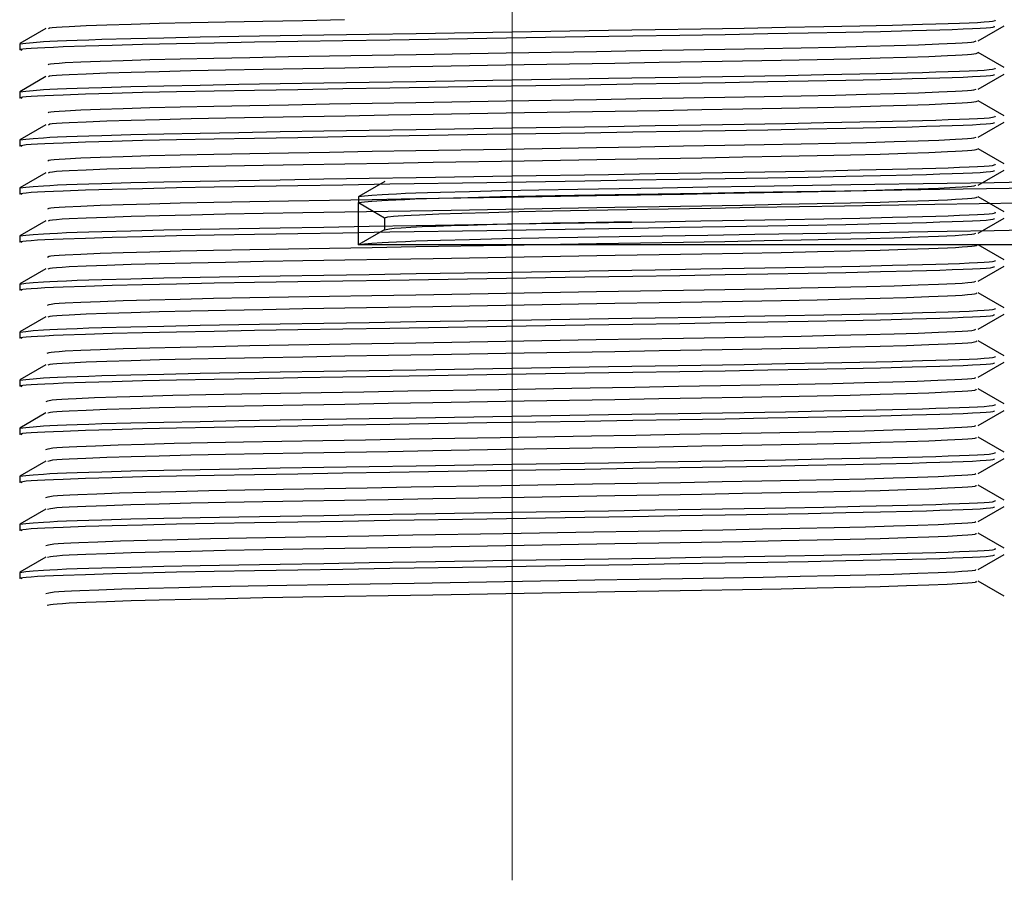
# Model space of a CAD drawing. Header units: millimetres. Extents: x 262469 to 275208, y -32539 to 9411.
# Tile 329 of 428: x 269119 to 269125, y -13294 to -13289. Entities that reach past the tile are written whole.
import ezdxf

# ---------------------------------------------------------------- set-up
doc = ezdxf.new("R2010")
doc.units = ezdxf.units.MM
doc.header["$LTSCALE"] = 100
doc.layers.add('$ IE_TELETECHNIKA', color=5, linetype='Continuous', lineweight=30)

msp = doc.modelspace()

# ---------------------------------------------------------------- linework, layer by layer
at = {"layer": '$ IE_TELETECHNIKA', "color": 7, "linetype": 'Continuous', "lineweight": 5, "ltscale": 20.32}
msp.add_line((269122.0395, -13294.1088), (269122.0395, -13285.0463), dxfattribs=at)
at = {"layer": '$ IE_TELETECHNIKA', "color": 7, "linetype": 'Continuous'}
for p, q in [((269119.2877, -13289.0839), (269119.1342, -13289.1726)), ((269124.7914, -13289.157), (269124.9449, -13289.0683)), ((269119.1333, -13289.1736), (269119.1333, -13289.209)), ((269124.9449, -13289.3143), (269124.7914, -13289.2256)), ((269119.2876, -13289.3674), (269119.1342, -13289.456)), ((269124.7914, -13289.4404), (269124.9449, -13289.3518)), ((269119.1333, -13289.4571), (269119.1333, -13289.4925)), ((269124.9449, -13289.5978), (269124.7914, -13289.5091)), ((269119.2877, -13289.6509), (269119.1342, -13289.7395)), ((269124.7914, -13289.7239), (269124.9449, -13289.6353)), ((269119.1333, -13289.7405), (269119.1333, -13289.776)), ((269124.9449, -13289.8813), (269124.7914, -13289.7926)), ((269124.7914, -13290.0074), (269124.9449, -13289.9188)), ((269119.2877, -13289.9343), (269119.1342, -13290.023)), ((269119.1333, -13290.024), (269119.1333, -13290.0595)), ((269121.2877, -13289.9857), (269121.1342, -13290.0743)), ((269121.1333, -13290.0754), (269121.1333, -13290.1082)), ((269124.9449, -13290.1647), (269124.7915, -13290.0761)), ((269121.1333, -13290.3588), (269121.1333, -13290.1108)), ((269121.2867, -13290.1994), (269121.2867, -13290.2697)), ((269124.7914, -13290.2909), (269124.9449, -13290.2022)), ((269119.2877, -13290.2178), (269119.1342, -13290.3065)), ((269119.1333, -13290.3075), (269119.1333, -13290.3429)), ((269121.2877, -13290.2692), (269121.1342, -13290.3578)), ((269126.9458, -13290.3588), (269121.1333, -13290.3588)), ((269124.9449, -13290.4482), (269124.7914, -13290.3596)), ((269124.7914, -13290.5744), (269124.9449, -13290.4857)), ((269119.2877, -13290.5013), (269119.1342, -13290.59)), ((269119.1333, -13290.591), (269119.1333, -13290.6264)), ((269124.9449, -13290.7317), (269124.7914, -13290.6431)), ((269119.2876, -13290.7848), (269119.1342, -13290.8734)), ((269124.7914, -13290.8579), (269124.9449, -13290.7692)), ((269119.1333, -13290.8745), (269119.1333, -13290.9099)), ((269124.9449, -13291.0152), (269124.7914, -13290.9266)), ((269119.2877, -13291.0683), (269119.1342, -13291.1569)), ((269124.7914, -13291.1413), (269124.9449, -13291.0527)), ((269119.1333, -13291.1579), (269119.1333, -13291.1934)), ((269124.9449, -13291.2987), (269124.7914, -13291.21)), ((269119.2877, -13291.3518), (269119.1342, -13291.4404)), ((269124.7914, -13291.4248), (269124.9449, -13291.3362)), ((269119.1333, -13291.4414), (269119.1333, -13291.4769)), ((269124.9449, -13291.5822), (269124.7914, -13291.4935)), ((269119.2877, -13291.6353), (269119.1342, -13291.7239)), ((269124.7914, -13291.7083), (269124.9449, -13291.6197)), ((269119.1333, -13291.7249), (269119.1333, -13291.7604)), ((269124.9449, -13291.8656), (269124.7914, -13291.777)), ((269119.2876, -13291.9188), (269119.1342, -13292.0074)), ((269124.7914, -13291.9918), (269124.9449, -13291.9031)), ((269119.1333, -13292.0084), (269119.1333, -13292.0438)), ((269124.9449, -13292.1491), (269124.7914, -13292.0605)), ((269119.2877, -13292.2022), (269119.1342, -13292.2909)), ((269124.7914, -13292.2753), (269124.9449, -13292.1866)), ((269119.1333, -13292.2919), (269119.1333, -13292.3273)), ((269124.9449, -13292.4326), (269124.7914, -13292.344))]:
    msp.add_line(p, q, dxfattribs=at)
for points in [[(269119.1333, -13289.1736), (269119.1688, -13289.1693), (269119.2123, -13289.165), (269119.2721, -13289.1606), (269119.3105, -13289.1584), (269119.3561, -13289.1561), (269119.4097, -13289.1538), (269119.4713, -13289.1515), (269119.5405, -13289.1492), (269119.6169, -13289.1469), (269119.789, -13289.1422), (269119.9837, -13289.1377), (269120.1973, -13289.1333), (269120.4271, -13289.1291), (269120.6712, -13289.125), (269120.9281, -13289.1208), (269121.1958, -13289.1164), (269121.4723, -13289.1119), (269122.0398, -13289.1027), (269122.6079, -13289.0936), (269122.8849, -13289.0891), (269123.1533, -13289.0847), (269123.4102, -13289.0804), (269123.6529, -13289.0762), (269123.8804, -13289.0719), (269124.0918, -13289.0676), (269124.2862, -13289.0631), (269124.4621, -13289.0586), (269124.5416, -13289.0562), (269124.6146, -13289.0539), (269124.6803, -13289.0516), (269124.738, -13289.0493), (269124.787, -13289.047), (269124.8265, -13289.0447), (269124.8558, -13289.0425), (269124.8752, -13289.0403), (269124.8919, -13289.0361), (269124.8925, -13289.0319)], [(269119.3027, -13289.0839), (269119.3084, -13289.0798), (269119.324, -13289.0776), (269119.3497, -13289.0754), (269119.384, -13289.0732), (269119.4255, -13289.0709), (269119.5252, -13289.0663), (269119.6462, -13289.0617), (269119.79, -13289.0571), (269119.9565, -13289.0525), (269120.1431, -13289.048), (269120.3478, -13289.0436), (269120.5686, -13289.0394), (269120.8036, -13289.0353), (269121.0506, -13289.0311)], [(269119.1462, -13289.2122), (269119.1325, -13289.208), (269119.1371, -13289.2059), (269119.1502, -13289.2038), (269119.1714, -13289.2016), (269119.2004, -13289.1993), (269119.2369, -13289.1971), (269119.2806, -13289.1948), (269119.3312, -13289.1925), (269119.3883, -13289.1902), (269119.5213, -13289.1855), (269119.6782, -13289.1807), (269119.8578, -13289.1761), (269120.059, -13289.1715), (269120.2803, -13289.1672), (269120.5194, -13289.1629), (269120.7737, -13289.1587), (269121.0406, -13289.1544), (269121.3174, -13289.1499), (269121.8897, -13289.1406), (269122.4685, -13289.1312), (269122.7531, -13289.1267), (269123.0304, -13289.1222), (269123.2971, -13289.1178), (269123.5501, -13289.1134), (269123.7877, -13289.1091), (269124.0092, -13289.1047), (269124.2137, -13289.1003), (269124.4005, -13289.0957), (269124.4861, -13289.0933), (269124.5655, -13289.091), (269124.6377, -13289.0886), (269124.7021, -13289.0862), (269124.7577, -13289.0839), (269124.8036, -13289.0816), (269124.8392, -13289.0793), (269124.8636, -13289.0771), (269124.8783, -13289.0749), (269124.8856, -13289.0727), (269124.8879, -13289.0685)], [(269119.3006, -13289.2976), (269119.3042, -13289.2935), (269119.3151, -13289.2914), (269119.3354, -13289.2893), (269119.3646, -13289.2871), (269119.4014, -13289.2848), (269119.4936, -13289.2803), (269119.6073, -13289.2757), (269119.7432, -13289.2711), (269119.9016, -13289.2665), (269120.0805, -13289.262), (269120.2779, -13289.2577), (269120.4918, -13289.2534), (269120.7204, -13289.2493), (269120.9616, -13289.2452), (269121.213, -13289.2409), (269121.4722, -13289.2365), (269122.0042, -13289.2273), (269122.5376, -13289.2182), (269122.7985, -13289.2137), (269123.0521, -13289.2094), (269123.2962, -13289.2052), (269123.5283, -13289.2011), (269123.7463, -13289.1969), (269123.9483, -13289.1926), (269124.1323, -13289.1881), (269124.296, -13289.1836), (269124.4379, -13289.179), (269124.5583, -13289.1744), (269124.6568, -13289.1698), (269124.6962, -13289.1676), (269124.7279, -13289.1654), (269124.7508, -13289.1632), (269124.7654, -13289.1611), (269124.7801, -13289.157)], [(269119.3027, -13289.3674), (269119.3092, -13289.3632), (269119.3244, -13289.3611), (269119.3498, -13289.3589), (269119.3838, -13289.3567), (269119.4252, -13289.3544), (269119.5251, -13289.3498), (269119.6463, -13289.3452), (269119.7902, -13289.3406), (269119.9567, -13289.336), (269120.1435, -13289.3315), (269120.3484, -13289.3271), (269120.5694, -13289.3229), (269120.8046, -13289.3187), (269121.0518, -13289.3145), (269121.3085, -13289.3102), (269121.5723, -13289.3056), (269122.1108, -13289.2964), (269122.6465, -13289.2872), (269122.9068, -13289.2827), (269123.1588, -13289.2784), (269123.4, -13289.2743), (269123.628, -13289.2701), (269123.8408, -13289.2658), (269124.0364, -13289.2614), (269124.2126, -13289.2568), (269124.3675, -13289.2522), (269124.5001, -13289.2476), (269124.6102, -13289.243), (269124.6563, -13289.2407), (269124.6957, -13289.2384), (269124.7277, -13289.2362), (269124.752, -13289.234), (269124.7794, -13289.2298), (269124.7914, -13289.2256)], [(269119.1333, -13289.4571), (269119.1688, -13289.4528), (269119.2123, -13289.4485), (269119.2721, -13289.4441), (269119.3105, -13289.4418), (269119.3561, -13289.4396), (269119.4097, -13289.4373), (269119.4713, -13289.435), (269119.5405, -13289.4327), (269119.6169, -13289.4304), (269119.789, -13289.4257), (269119.9837, -13289.4212), (269120.1973, -13289.4168), (269120.4271, -13289.4126), (269120.6712, -13289.4085), (269120.9281, -13289.4042), (269121.1958, -13289.3999), (269121.4723, -13289.3954), (269122.0398, -13289.3862), (269122.6079, -13289.377), (269122.8849, -13289.3726), (269123.1533, -13289.3682), (269123.4102, -13289.3639), (269123.6529, -13289.3596), (269123.8804, -13289.3554), (269124.0918, -13289.351), (269124.2862, -13289.3466), (269124.4621, -13289.342), (269124.5416, -13289.3397), (269124.6146, -13289.3374), (269124.6803, -13289.3351), (269124.738, -13289.3327), (269124.787, -13289.3304), (269124.8265, -13289.3282), (269124.8558, -13289.326), (269124.8752, -13289.3238), (269124.8919, -13289.3196), (269124.8925, -13289.3154)], [(269119.1462, -13289.4957), (269119.1325, -13289.4915), (269119.1371, -13289.4894), (269119.1502, -13289.4872), (269119.1714, -13289.485), (269119.2004, -13289.4828), (269119.2369, -13289.4806), (269119.2806, -13289.4783), (269119.3312, -13289.476), (269119.3883, -13289.4737), (269119.5213, -13289.469), (269119.6782, -13289.4642), (269119.8578, -13289.4596), (269120.059, -13289.455), (269120.2803, -13289.4507), (269120.5194, -13289.4464), (269120.7737, -13289.4422), (269121.0406, -13289.4379), (269121.3174, -13289.4334), (269121.8897, -13289.424), (269122.4685, -13289.4147), (269122.7531, -13289.4101), (269123.0304, -13289.4057), (269123.2971, -13289.4012), (269123.5501, -13289.3969), (269123.7877, -13289.3926), (269124.0092, -13289.3882), (269124.2137, -13289.3838), (269124.4005, -13289.3792), (269124.4861, -13289.3768), (269124.5655, -13289.3745), (269124.6377, -13289.3721), (269124.7021, -13289.3697), (269124.7577, -13289.3674), (269124.8036, -13289.365), (269124.8392, -13289.3628), (269124.8636, -13289.3605), (269124.8783, -13289.3584), (269124.8856, -13289.3562), (269124.8879, -13289.352)], [(269119.3, -13289.5811), (269119.3047, -13289.577), (269119.3156, -13289.5749), (269119.3358, -13289.5727), (269119.3646, -13289.5705), (269119.4012, -13289.5683), (269119.4934, -13289.5638), (269119.6073, -13289.5592), (269119.7432, -13289.5546), (269119.9015, -13289.55), (269120.0804, -13289.5455), (269120.2778, -13289.5412), (269120.4918, -13289.5369), (269120.7204, -13289.5328), (269120.9615, -13289.5287), (269121.2128, -13289.5244), (269121.472, -13289.52), (269122.0041, -13289.5108), (269122.5374, -13289.5017), (269122.7983, -13289.4972), (269123.052, -13289.4929), (269123.296, -13289.4887), (269123.5281, -13289.4846), (269123.7462, -13289.4804), (269123.9482, -13289.4761), (269124.1322, -13289.4716), (269124.2959, -13289.467), (269124.4378, -13289.4624), (269124.5581, -13289.4579), (269124.6567, -13289.4533), (269124.6963, -13289.4511), (269124.7282, -13289.4488), (269124.7513, -13289.4467), (269124.7657, -13289.4446), (269124.7792, -13289.4405)], [(269119.3026, -13289.6508), (269119.3101, -13289.6467), (269119.3252, -13289.6446), (269119.3503, -13289.6424), (269119.3842, -13289.6401), (269119.4255, -13289.6379), (269119.5256, -13289.6333), (269119.6471, -13289.6286), (269119.7912, -13289.624), (269119.9578, -13289.6194), (269120.1447, -13289.6149), (269120.3497, -13289.6106), (269120.5708, -13289.6063), (269120.8061, -13289.6022), (269121.0533, -13289.598), (269121.3101, -13289.5936), (269121.5739, -13289.5891), (269122.1124, -13289.5798), (269122.648, -13289.5706), (269122.9084, -13289.5662), (269123.1603, -13289.5619), (269123.4014, -13289.5577), (269123.6293, -13289.5535), (269123.842, -13289.5493), (269124.0375, -13289.5449), (269124.2136, -13289.5403), (269124.3683, -13289.5357), (269124.5008, -13289.531), (269124.6107, -13289.5264), (269124.6568, -13289.5241), (269124.6962, -13289.5219), (269124.7283, -13289.5196), (269124.7525, -13289.5175), (269124.7792, -13289.5132), (269124.7897, -13289.5091)], [(269119.1333, -13289.7405), (269119.1688, -13289.7363), (269119.2123, -13289.7319), (269119.2721, -13289.7276), (269119.3105, -13289.7253), (269119.3561, -13289.7231), (269119.4097, -13289.7208), (269119.4713, -13289.7185), (269119.5405, -13289.7162), (269119.6169, -13289.7138), (269119.789, -13289.7092), (269119.9837, -13289.7047), (269120.1973, -13289.7003), (269120.4271, -13289.6961), (269120.6712, -13289.6919), (269120.9281, -13289.6877), (269121.1958, -13289.6834), (269121.4723, -13289.6789), (269122.0398, -13289.6696), (269122.6079, -13289.6605), (269122.8849, -13289.6561), (269123.1533, -13289.6517), (269123.4102, -13289.6474), (269123.6529, -13289.6431), (269123.8804, -13289.6388), (269124.0918, -13289.6345), (269124.2862, -13289.6301), (269124.4621, -13289.6255), (269124.5416, -13289.6232), (269124.6146, -13289.6209), (269124.6803, -13289.6185), (269124.738, -13289.6162), (269124.787, -13289.6139), (269124.8265, -13289.6117), (269124.8558, -13289.6094), (269124.8752, -13289.6073), (269124.8919, -13289.603), (269124.8925, -13289.5989)], [(269119.1462, -13289.7792), (269119.1325, -13289.775), (269119.1371, -13289.7729), (269119.1502, -13289.7707), (269119.1714, -13289.7685), (269119.2004, -13289.7663), (269119.2369, -13289.7641), (269119.2806, -13289.7618), (269119.3312, -13289.7595), (269119.3883, -13289.7572), (269119.5213, -13289.7524), (269119.6782, -13289.7477), (269119.8578, -13289.743), (269120.059, -13289.7385), (269120.2803, -13289.7341), (269120.5194, -13289.7299), (269120.7737, -13289.7257), (269121.0406, -13289.7213), (269121.3174, -13289.7169), (269121.8897, -13289.7075), (269122.4685, -13289.6982), (269122.7531, -13289.6936), (269123.0304, -13289.6891), (269123.2971, -13289.6847), (269123.5501, -13289.6804), (269123.7877, -13289.6761), (269124.0092, -13289.6717), (269124.2137, -13289.6672), (269124.4005, -13289.6627), (269124.4861, -13289.6603), (269124.5655, -13289.6579), (269124.6377, -13289.6556), (269124.7021, -13289.6532), (269124.7577, -13289.6508), (269124.8036, -13289.6485), (269124.8392, -13289.6462), (269124.8636, -13289.644), (269124.8783, -13289.6418), (269124.8856, -13289.6397), (269124.8879, -13289.6355)], [(269119.2993, -13289.8645), (269119.3052, -13289.8605), (269119.3162, -13289.8584), (269119.3361, -13289.8562), (269119.3647, -13289.854), (269119.4012, -13289.8518), (269119.4933, -13289.8473), (269119.6073, -13289.8427), (269119.7432, -13289.8381), (269119.9015, -13289.8335), (269120.0804, -13289.829), (269120.2778, -13289.8246), (269120.4917, -13289.8204), (269120.7203, -13289.8163), (269120.9614, -13289.8122), (269121.2127, -13289.8079), (269121.4719, -13289.8035), (269122.0039, -13289.7943), (269122.5373, -13289.7851), (269122.7982, -13289.7807), (269123.0518, -13289.7763), (269123.2959, -13289.7722), (269123.528, -13289.7681), (269123.746, -13289.7639), (269123.948, -13289.7596), (269124.132, -13289.7551), (269124.2958, -13289.7505), (269124.4377, -13289.7459), (269124.5579, -13289.7413), (269124.6566, -13289.7368), (269124.6964, -13289.7345), (269124.7285, -13289.7323), (269124.7519, -13289.7302), (269124.7662, -13289.7281), (269124.7785, -13289.724)], [(269119.3023, -13289.9343), (269119.3108, -13289.9302), (269119.3256, -13289.9281), (269119.3504, -13289.9259), (269119.384, -13289.9236), (269119.4251, -13289.9214), (269119.5252, -13289.9168), (269119.6468, -13289.9121), (269119.7908, -13289.9075), (269119.9573, -13289.9029), (269120.1442, -13289.8984), (269120.3491, -13289.8941), (269120.5702, -13289.8898), (269120.8055, -13289.8857), (269121.0527, -13289.8815), (269121.3094, -13289.8771), (269121.5732, -13289.8726), (269122.1117, -13289.8633), (269122.6474, -13289.8541), (269122.9077, -13289.8497), (269123.1597, -13289.8454), (269123.4008, -13289.8412), (269123.6288, -13289.837), (269123.8415, -13289.8328), (269124.037, -13289.8283), (269124.2132, -13289.8238), (269124.368, -13289.8192), (269124.5004, -13289.8145), (269124.6104, -13289.8099), (269124.6565, -13289.8076), (269124.6961, -13289.8054), (269124.7284, -13289.8031), (269124.7528, -13289.8009), (269124.769, -13289.7988), (269124.7789, -13289.7967), (269124.7881, -13289.7926)], [(269119.1462, -13290.0627), (269119.1325, -13290.0585), (269119.1371, -13290.0564), (269119.1502, -13290.0542), (269119.1714, -13290.052), (269119.2004, -13290.0498), (269119.2369, -13290.0475), (269119.2806, -13290.0453), (269119.3312, -13290.043), (269119.3883, -13290.0406), (269119.5213, -13290.0359), (269119.6782, -13290.0312), (269119.8578, -13290.0265), (269120.059, -13290.022), (269120.2803, -13290.0176), (269120.5194, -13290.0134), (269120.7737, -13290.0092), (269121.0406, -13290.0048), (269121.3174, -13290.0003), (269121.8896, -13289.991), (269122.4685, -13289.9817), (269122.7531, -13289.9771), (269123.0304, -13289.9726), (269123.2971, -13289.9682), (269123.5501, -13289.9639), (269123.7877, -13289.9595), (269124.0092, -13289.9552), (269124.2137, -13289.9507), (269124.4005, -13289.9461), (269124.4861, -13289.9438), (269124.5654, -13289.9414), (269124.6377, -13289.9391), (269124.7021, -13289.9367), (269124.7577, -13289.9343), (269124.8036, -13289.932), (269124.8392, -13289.9297), (269124.8636, -13289.9275), (269124.8783, -13289.9253), (269124.8856, -13289.9232), (269124.8879, -13289.9189)], [(269119.1333, -13290.024), (269119.1688, -13290.0197), (269119.2123, -13290.0154), (269119.2721, -13290.011), (269119.3105, -13290.0088), (269119.3561, -13290.0066), (269119.4097, -13290.0043), (269119.4713, -13290.002), (269119.5405, -13289.9996), (269119.6169, -13289.9973), (269119.789, -13289.9927), (269119.9837, -13289.9881), (269120.1973, -13289.9838), (269120.4271, -13289.9796), (269120.6712, -13289.9754), (269120.9281, -13289.9712), (269121.1958, -13289.9669), (269121.4723, -13289.9624), (269122.0398, -13289.9531), (269122.6079, -13289.944), (269122.8849, -13289.9396), (269123.1533, -13289.9352), (269123.4102, -13289.9309), (269123.6529, -13289.9266), (269123.8804, -13289.9223), (269124.0918, -13289.918), (269124.2862, -13289.9136), (269124.4621, -13289.909), (269124.5416, -13289.9067), (269124.6146, -13289.9044), (269124.6803, -13289.902), (269124.738, -13289.8997), (269124.787, -13289.8974), (269124.8265, -13289.8951), (269124.8558, -13289.8929), (269124.8752, -13289.8908), (269124.8919, -13289.8865), (269124.8925, -13289.8824)], [(269119.2985, -13290.148), (269119.3056, -13290.1439), (269119.3167, -13290.1418), (269119.3364, -13290.1397), (269119.3649, -13290.1375), (269119.4011, -13290.1353), (269119.4931, -13290.1307), (269119.6072, -13290.1262), (269119.7432, -13290.1216), (269119.9015, -13290.117), (269120.0803, -13290.1125), (269120.2777, -13290.1081), (269120.4916, -13290.1039), (269120.7202, -13290.0998), (269120.9613, -13290.0956), (269121.2126, -13290.0914), (269121.4718, -13290.0869), (269122.0038, -13290.0778), (269122.5372, -13290.0686), (269122.798, -13290.0641), (269123.0517, -13290.0598), (269123.2957, -13290.0557), (269123.5279, -13290.0515), (269123.7459, -13290.0474), (269123.9479, -13290.043), (269124.1319, -13290.0386), (269124.2958, -13290.034), (269124.4376, -13290.0294), (269124.5577, -13290.0248), (269124.6564, -13290.0203), (269124.6964, -13290.018), (269124.7288, -13290.0158), (269124.7524, -13290.0136), (269124.7667, -13290.0115), (269124.7779, -13290.0074)], [(269121.1333, -13290.0754), (269121.1688, -13290.0711), (269121.2123, -13290.0668), (269121.2721, -13290.0624), (269121.3105, -13290.0601), (269121.3561, -13290.0579), (269121.4097, -13290.0556), (269121.4713, -13290.0533), (269121.5405, -13290.051), (269121.6169, -13290.0487), (269121.789, -13290.044), (269121.9837, -13290.0395), (269122.1973, -13290.0351), (269122.4271, -13290.0309), (269122.6712, -13290.0268), (269122.9281, -13290.0226), (269123.1958, -13290.0182), (269123.4723, -13290.0137), (269124.0398, -13290.0045), (269124.6079, -13289.9953), (269124.8849, -13289.9909), (269125.1533, -13289.9865)], [(269121.1333, -13290.1108), (269121.1684, -13290.1065), (269121.2115, -13290.1023), (269121.2703, -13290.0979), (269121.3081, -13290.0957), (269121.3528, -13290.0935), (269121.4053, -13290.0912), (269121.4658, -13290.0889), (269121.5338, -13290.0866), (269121.6088, -13290.0843), (269121.7781, -13290.0797), (269121.9699, -13290.0752), (269122.1805, -13290.0709), (269122.4071, -13290.0667), (269122.648, -13290.0626), (269122.9015, -13290.0584), (269123.166, -13290.0541), (269123.4392, -13290.0497), (269124.0012, -13290.0405), (269124.5653, -13290.0315), (269124.8411, -13290.027), (269125.1088, -13290.0227)], [(269119.302, -13290.2178), (269119.3114, -13290.2137), (269119.3261, -13290.2115), (269119.3505, -13290.2094), (269119.3838, -13290.2071), (269119.4247, -13290.2049), (269119.5248, -13290.2003), (269119.6465, -13290.1956), (269119.7904, -13290.191), (269119.9569, -13290.1864), (269120.1436, -13290.1819), (269120.3485, -13290.1776), (269120.5696, -13290.1733), (269120.8048, -13290.1692), (269121.052, -13290.165), (269121.3087, -13290.1606), (269121.5725, -13290.1561), (269122.1109, -13290.1468), (269122.6467, -13290.1376), (269122.907, -13290.1332), (269123.159, -13290.1289), (269123.4002, -13290.1247), (269123.6282, -13290.1205), (269123.8409, -13290.1163), (269124.0365, -13290.1118), (269124.2127, -13290.1073), (269124.3676, -13290.1027), (269124.5, -13290.098), (269124.61, -13290.0934), (269124.6563, -13290.0911), (269124.696, -13290.0888), (269124.7285, -13290.0866), (269124.753, -13290.0844), (269124.7692, -13290.0823), (269124.7787, -13290.0802), (269124.7865, -13290.0761)], [(269121.1333, -13290.1108), (269121.2192, -13290.1604), (269121.2867, -13290.1994)], [(269121.2867, -13290.1994), (269121.3057, -13290.1953), (269121.3396, -13290.191), (269121.3667, -13290.1888), (269121.4016, -13290.1866), (269121.4436, -13290.1844), (269121.4921, -13290.1821), (269121.6068, -13290.1775), (269121.7434, -13290.1729), (269121.9014, -13290.1683), (269122.08, -13290.1638), (269122.2773, -13290.1595), (269122.4912, -13290.1553), (269122.7197, -13290.1512), (269122.9607, -13290.147), (269123.2119, -13290.1427), (269123.471, -13290.1383), (269124.0028, -13290.1291), (269124.5361, -13290.12), (269124.7969, -13290.1155), (269125.0505, -13290.1112)], [(269119.1462, -13290.3462), (269119.1325, -13290.342), (269119.1371, -13290.3398), (269119.1502, -13290.3377), (269119.1714, -13290.3355), (269119.2004, -13290.3333), (269119.2369, -13290.331), (269119.2806, -13290.3287), (269119.3312, -13290.3264), (269119.3883, -13290.3241), (269119.5213, -13290.3194), (269119.6782, -13290.3147), (269119.8578, -13290.31), (269120.059, -13290.3055), (269120.2803, -13290.3011), (269120.5194, -13290.2969), (269120.7737, -13290.2926), (269121.0406, -13290.2883), (269121.3174, -13290.2838), (269121.8897, -13290.2745), (269122.4685, -13290.2651), (269122.7531, -13290.2606), (269123.0304, -13290.2561), (269123.2971, -13290.2517), (269123.5501, -13290.2473), (269123.7877, -13290.243), (269124.0092, -13290.2387), (269124.2137, -13290.2342), (269124.4005, -13290.2296), (269124.4861, -13290.2273), (269124.5655, -13290.2249), (269124.6377, -13290.2225), (269124.7021, -13290.2202), (269124.7577, -13290.2178), (269124.8036, -13290.2155), (269124.8392, -13290.2132), (269124.8636, -13290.211), (269124.8783, -13290.2088), (269124.8856, -13290.2067), (269124.8879, -13290.2024)], [(269119.1333, -13290.3075), (269119.1688, -13290.3032), (269119.2123, -13290.2989), (269119.2721, -13290.2945), (269119.3105, -13290.2923), (269119.3561, -13290.29), (269119.4097, -13290.2878), (269119.4713, -13290.2854), (269119.5405, -13290.2831), (269119.6169, -13290.2808), (269119.789, -13290.2762), (269119.9837, -13290.2716), (269120.1973, -13290.2673), (269120.4271, -13290.2631), (269120.6712, -13290.2589), (269120.9281, -13290.2547), (269121.1958, -13290.2503), (269121.4723, -13290.2458), (269122.0398, -13290.2366), (269122.6079, -13290.2275), (269122.8849, -13290.223), (269123.1533, -13290.2187), (269123.4102, -13290.2143), (269123.6529, -13290.2101), (269123.8804, -13290.2058), (269124.0918, -13290.2015), (269124.2862, -13290.1971), (269124.4621, -13290.1925), (269124.5416, -13290.1902), (269124.6146, -13290.1878), (269124.6803, -13290.1855), (269124.738, -13290.1832), (269124.787, -13290.1809), (269124.8265, -13290.1786), (269124.8558, -13290.1764), (269124.8752, -13290.1742), (269124.8919, -13290.17), (269124.8925, -13290.1658)], [(269121.2867, -13290.2703), (269121.3163, -13290.2645), (269121.3435, -13290.2615), (269121.385, -13290.2585), (269121.4408, -13290.2554), (269121.5093, -13290.2522), (269121.5892, -13290.249), (269121.6796, -13290.2458), (269121.7803, -13290.2427), (269121.891, -13290.2395), (269122.0116, -13290.2363), (269122.1419, -13290.2332), (269122.2818, -13290.2302), (269122.4307, -13290.2273), (269122.7439, -13290.2216)], [(269119.2976, -13290.4315), (269119.306, -13290.4274), (269119.3172, -13290.4253), (269119.3368, -13290.4232), (269119.365, -13290.421), (269119.4011, -13290.4188), (269119.493, -13290.4142), (269119.6072, -13290.4096), (269119.7433, -13290.405), (269119.9014, -13290.4005), (269120.0803, -13290.396), (269120.2776, -13290.3916), (269120.4916, -13290.3874), (269120.7201, -13290.3833), (269120.9612, -13290.3791), (269121.2125, -13290.3749), (269121.4717, -13290.3704), (269122.0037, -13290.3613), (269122.537, -13290.3521), (269122.7979, -13290.3476), (269123.0515, -13290.3433), (269123.2956, -13290.3392), (269123.5277, -13290.335), (269123.7457, -13290.3309), (269123.9477, -13290.3265), (269124.1318, -13290.3221), (269124.2957, -13290.3175), (269124.4375, -13290.3129), (269124.5575, -13290.3083), (269124.6562, -13290.3038), (269124.6964, -13290.3015), (269124.729, -13290.2993), (269124.7529, -13290.2971), (269124.7673, -13290.295), (269124.7773, -13290.2909)], [(269121.1333, -13290.3588), (269121.1688, -13290.3546), (269121.2123, -13290.3502), (269121.2721, -13290.3459), (269121.3105, -13290.3436), (269121.3561, -13290.3414), (269121.4097, -13290.3391), (269121.4713, -13290.3368), (269121.5405, -13290.3345), (269121.6169, -13290.3321), (269121.789, -13290.3275), (269121.9837, -13290.323), (269122.1973, -13290.3186), (269122.4271, -13290.3144), (269122.6712, -13290.3102), (269122.9281, -13290.306), (269123.1958, -13290.3017), (269123.4723, -13290.2972), (269124.0398, -13290.2879), (269124.6079, -13290.2788), (269124.8849, -13290.2744), (269125.1533, -13290.27)], [(269119.3015, -13290.5013), (269119.312, -13290.4972), (269119.3265, -13290.495), (269119.3507, -13290.4928), (269119.3837, -13290.4906), (269119.4244, -13290.4883), (269119.5245, -13290.4837), (269119.6463, -13290.4791), (269119.7903, -13290.4745), (269119.9567, -13290.4699), (269120.1435, -13290.4654), (269120.3485, -13290.461), (269120.5696, -13290.4568), (269120.8049, -13290.4527), (269121.0521, -13290.4485), (269121.3089, -13290.4441), (269121.5728, -13290.4396), (269122.1114, -13290.4303), (269122.6472, -13290.4211), (269122.9076, -13290.4166), (269123.1596, -13290.4124), (269123.4008, -13290.4082), (269123.6289, -13290.404), (269123.8417, -13290.3997), (269124.0372, -13290.3953), (269124.2134, -13290.3907), (269124.3682, -13290.3861), (269124.5005, -13290.3815), (269124.6103, -13290.3769), (269124.6566, -13290.3746), (269124.6964, -13290.3723), (269124.729, -13290.3701), (269124.7535, -13290.3679), (269124.7697, -13290.3658), (269124.7787, -13290.3637), (269124.7851, -13290.3596)], [(269119.1462, -13290.6296), (269119.1325, -13290.6255), (269119.1371, -13290.6233), (269119.1502, -13290.6212), (269119.1714, -13290.619), (269119.2004, -13290.6168), (269119.2369, -13290.6145), (269119.2806, -13290.6122), (269119.3312, -13290.6099), (269119.3883, -13290.6076), (269119.5213, -13290.6029), (269119.6782, -13290.5982), (269119.8578, -13290.5935), (269120.059, -13290.5889), (269120.2803, -13290.5846), (269120.5194, -13290.5803), (269120.7737, -13290.5761), (269121.0406, -13290.5718), (269121.3173, -13290.5673), (269121.8896, -13290.558), (269122.4685, -13290.5486), (269122.7531, -13290.5441), (269123.0304, -13290.5396), (269123.2971, -13290.5352), (269123.5501, -13290.5308), (269123.7877, -13290.5265), (269124.0092, -13290.5221), (269124.2137, -13290.5177), (269124.4005, -13290.5131), (269124.4861, -13290.5108), (269124.5654, -13290.5084), (269124.6377, -13290.506), (269124.7021, -13290.5036), (269124.7577, -13290.5013), (269124.8036, -13290.499), (269124.8392, -13290.4967), (269124.8636, -13290.4945), (269124.8783, -13290.4923), (269124.8856, -13290.4901), (269124.8879, -13290.4859)], [(269119.1333, -13290.591), (269119.1688, -13290.5867), (269119.2123, -13290.5824), (269119.2721, -13290.578), (269119.3105, -13290.5758), (269119.3561, -13290.5735), (269119.4097, -13290.5712), (269119.4713, -13290.5689), (269119.5405, -13290.5666), (269119.6169, -13290.5643), (269119.789, -13290.5597), (269119.9837, -13290.5551), (269120.1973, -13290.5508), (269120.4271, -13290.5465), (269120.6712, -13290.5424), (269120.9281, -13290.5382), (269121.1958, -13290.5338), (269121.4723, -13290.5293), (269122.0398, -13290.5201), (269122.6079, -13290.511), (269122.8849, -13290.5065), (269123.1533, -13290.5021), (269123.4102, -13290.4978), (269123.6529, -13290.4936), (269123.8804, -13290.4893), (269124.0918, -13290.485), (269124.2862, -13290.4805), (269124.4621, -13290.476), (269124.5416, -13290.4737), (269124.6146, -13290.4713), (269124.6803, -13290.469), (269124.738, -13290.4667), (269124.787, -13290.4644), (269124.8265, -13290.4621), (269124.8558, -13290.4599), (269124.8752, -13290.4577), (269124.8919, -13290.4535), (269124.8925, -13290.4493)], [(269119.2967, -13290.715), (269119.3062, -13290.7109), (269119.3177, -13290.7088), (269119.3371, -13290.7067), (269119.3652, -13290.7045), (269119.401, -13290.7022), (269119.4929, -13290.6977), (269119.6072, -13290.6931), (269119.7433, -13290.6885), (269119.9014, -13290.684), (269120.0802, -13290.6795), (269120.2776, -13290.6751), (269120.4915, -13290.6709), (269120.72, -13290.6668), (269120.9611, -13290.6626), (269121.2124, -13290.6583), (269121.4716, -13290.6539), (269122.0036, -13290.6448), (269122.5369, -13290.6356), (269122.7977, -13290.6311), (269123.0514, -13290.6268), (269123.2955, -13290.6226), (269123.5276, -13290.6185), (269123.7456, -13290.6143), (269123.9476, -13290.61), (269124.1317, -13290.6055), (269124.2956, -13290.601), (269124.4374, -13290.5964), (269124.5573, -13290.5918), (269124.656, -13290.5872), (269124.6964, -13290.585), (269124.7293, -13290.5828), (269124.7534, -13290.5806), (269124.7679, -13290.5785), (269124.7769, -13290.5744)], [(269119.3009, -13290.7848), (269119.3125, -13290.7807), (269119.327, -13290.7785), (269119.3508, -13290.7763), (269119.3836, -13290.7741), (269119.4241, -13290.7718), (269119.5241, -13290.7672), (269119.6459, -13290.7626), (269119.7899, -13290.758), (269119.9562, -13290.7534), (269120.1429, -13290.7489), (269120.3478, -13290.7445), (269120.5689, -13290.7403), (269120.8042, -13290.7362), (269121.0514, -13290.7319), (269121.3082, -13290.7276), (269121.572, -13290.723), (269122.1106, -13290.7138), (269122.6464, -13290.7046), (269122.9069, -13290.7001), (269123.1589, -13290.6958), (269123.4002, -13290.6917), (269123.6282, -13290.6875), (269123.8411, -13290.6832), (269124.0366, -13290.6788), (269124.2129, -13290.6742), (269124.3679, -13290.6696), (269124.5002, -13290.665), (269124.6099, -13290.6604), (269124.6563, -13290.6581), (269124.6963, -13290.6558), (269124.729, -13290.6536), (269124.7538, -13290.6514), (269124.7699, -13290.6492), (269124.7787, -13290.6472), (269124.7838, -13290.643)], [(269119.1333, -13290.8745), (269119.1688, -13290.8702), (269119.2123, -13290.8659), (269119.2721, -13290.8615), (269119.3105, -13290.8593), (269119.3561, -13290.857), (269119.4097, -13290.8547), (269119.4713, -13290.8524), (269119.5405, -13290.8501), (269119.6169, -13290.8478), (269119.789, -13290.8431), (269119.9837, -13290.8386), (269120.1973, -13290.8342), (269120.4271, -13290.83), (269120.6712, -13290.8259), (269120.9281, -13290.8217), (269121.1958, -13290.8173), (269121.4723, -13290.8128), (269122.0398, -13290.8036), (269122.6079, -13290.7944), (269122.8849, -13290.79), (269123.1533, -13290.7856), (269123.4102, -13290.7813), (269123.6529, -13290.777), (269123.8804, -13290.7728), (269124.0918, -13290.7685), (269124.2862, -13290.764), (269124.4621, -13290.7595), (269124.5416, -13290.7571), (269124.6146, -13290.7548), (269124.6803, -13290.7525), (269124.738, -13290.7502), (269124.787, -13290.7479), (269124.8265, -13290.7456), (269124.8558, -13290.7434), (269124.8752, -13290.7412), (269124.8919, -13290.737), (269124.8925, -13290.7328)], [(269119.1462, -13290.9131), (269119.1325, -13290.9089), (269119.1371, -13290.9068), (269119.1502, -13290.9046), (269119.1714, -13290.9025), (269119.2004, -13290.9002), (269119.2369, -13290.898), (269119.2806, -13290.8957), (269119.3312, -13290.8934), (269119.3883, -13290.8911), (269119.5213, -13290.8864), (269119.6782, -13290.8816), (269119.8578, -13290.877), (269120.059, -13290.8724), (269120.2803, -13290.8681), (269120.5194, -13290.8638), (269120.7737, -13290.8596), (269121.0406, -13290.8553), (269121.3174, -13290.8508), (269121.8897, -13290.8415), (269122.4685, -13290.8321), (269122.7531, -13290.8276), (269123.0304, -13290.8231), (269123.2971, -13290.8187), (269123.5501, -13290.8143), (269123.7877, -13290.81), (269124.0092, -13290.8056), (269124.2137, -13290.8012), (269124.4005, -13290.7966), (269124.4861, -13290.7942), (269124.5655, -13290.7919), (269124.6377, -13290.7895), (269124.7021, -13290.7871), (269124.7577, -13290.7848), (269124.8036, -13290.7825), (269124.8392, -13290.7802), (269124.8636, -13290.7779), (269124.8783, -13290.7758), (269124.8856, -13290.7736), (269124.8879, -13290.7694)], [(269119.2955, -13290.9984), (269119.3064, -13290.9944), (269119.3182, -13290.9923), (269119.3375, -13290.9901), (269119.3654, -13290.988), (269119.4011, -13290.9857), (269119.4927, -13290.9812), (269119.6071, -13290.9766), (269119.7433, -13290.972), (269119.9014, -13290.9674), (269120.0802, -13290.9629), (269120.2775, -13290.9586), (269120.4914, -13290.9544), (269120.72, -13290.9502), (269120.961, -13290.9461), (269121.2123, -13290.9418), (269121.4715, -13290.9374), (269122.0034, -13290.9282), (269122.5368, -13290.9191), (269122.7976, -13290.9146), (269123.0513, -13290.9103), (269123.2953, -13290.9061), (269123.5274, -13290.902), (269123.7454, -13290.8978), (269123.9474, -13290.8935), (269124.1316, -13290.889), (269124.2955, -13290.8845), (269124.4373, -13290.8799), (269124.5571, -13290.8753), (269124.6558, -13290.8707), (269124.6963, -13290.8685), (269124.7295, -13290.8663), (269124.7539, -13290.8641), (269124.7686, -13290.862), (269124.7766, -13290.8579)], [(269119.3003, -13291.0682), (269119.3131, -13291.0641), (269119.3277, -13291.062), (269119.3515, -13291.0598), (269119.384, -13291.0576), (269119.4244, -13291.0553), (269119.5245, -13291.0507), (269119.6465, -13291.0461), (269119.7906, -13291.0414), (269119.9569, -13291.0368), (269120.1437, -13291.0323), (269120.3486, -13291.028), (269120.5697, -13291.0238), (269120.8049, -13291.0196), (269121.0521, -13291.0154), (269121.3089, -13291.011), (269121.5726, -13291.0065), (269122.1111, -13290.9973), (269122.6468, -13290.9881), (269122.9072, -13290.9836), (269123.1592, -13290.9793), (269123.4003, -13290.9752), (269123.6283, -13290.971), (269123.8411, -13290.9667), (269124.0366, -13290.9623), (269124.2129, -13290.9577), (269124.3678, -13290.9531), (269124.5, -13290.9485), (269124.6097, -13290.9438), (269124.6561, -13290.9416), (269124.6962, -13290.9393), (269124.7291, -13290.9371), (269124.7541, -13290.9349), (269124.7703, -13290.9327), (269124.7788, -13290.9306), (269124.7825, -13290.9265)], [(269119.1333, -13291.1579), (269119.1688, -13291.1537), (269119.2123, -13291.1493), (269119.2721, -13291.145), (269119.3105, -13291.1427), (269119.3561, -13291.1405), (269119.4097, -13291.1382), (269119.4713, -13291.1359), (269119.5405, -13291.1336), (269119.6169, -13291.1312), (269119.789, -13291.1266), (269119.9837, -13291.1221), (269120.1973, -13291.1177), (269120.4271, -13291.1135), (269120.6712, -13291.1093), (269120.9281, -13291.1051), (269121.1958, -13291.1008), (269121.4723, -13291.0963), (269122.0398, -13291.087), (269122.6079, -13291.0779), (269122.8849, -13291.0735), (269123.1533, -13291.0691), (269123.4102, -13291.0648), (269123.6529, -13291.0605), (269123.8804, -13291.0563), (269124.0918, -13291.0519), (269124.2862, -13291.0475), (269124.4621, -13291.0429), (269124.5416, -13291.0406), (269124.6146, -13291.0383), (269124.6803, -13291.036), (269124.738, -13291.0336), (269124.787, -13291.0313), (269124.8265, -13291.0291), (269124.8558, -13291.0269), (269124.8752, -13291.0247), (269124.8919, -13291.0205), (269124.8925, -13291.0163)], [(269119.1462, -13291.1966), (269119.1325, -13291.1924), (269119.1371, -13291.1903), (269119.1502, -13291.1881), (269119.1714, -13291.1859), (269119.2004, -13291.1837), (269119.2369, -13291.1815), (269119.2806, -13291.1792), (269119.3312, -13291.1769), (269119.3883, -13291.1746), (269119.5213, -13291.1699), (269119.6782, -13291.1651), (269119.8578, -13291.1605), (269120.059, -13291.1559), (269120.2803, -13291.1516), (269120.5194, -13291.1473), (269120.7737, -13291.1431), (269121.0406, -13291.1388), (269121.3174, -13291.1343), (269121.8897, -13291.1249), (269122.4685, -13291.1156), (269122.7531, -13291.111), (269123.0304, -13291.1066), (269123.2971, -13291.1021), (269123.5501, -13291.0978), (269123.7877, -13291.0935), (269124.0092, -13291.0891), (269124.2137, -13291.0847), (269124.4005, -13291.0801), (269124.4861, -13291.0777), (269124.5655, -13291.0754), (269124.6377, -13291.073), (269124.7021, -13291.0706), (269124.7577, -13291.0683), (269124.8036, -13291.0659), (269124.8392, -13291.0637), (269124.8636, -13291.0614), (269124.8783, -13291.0593), (269124.8856, -13291.0571), (269124.8879, -13291.0529)], [(269119.288, -13291.2832), (269119.2988, -13291.2791), (269119.3252, -13291.2749), (269119.3489, -13291.2727), (269119.3805, -13291.2705), (269119.4194, -13291.2682), (269119.465, -13291.2659), (269119.5742, -13291.2613), (269119.7061, -13291.2567), (269119.8603, -13291.252), (269120.036, -13291.2475), (269120.231, -13291.243), (269120.4435, -13291.2388), (269120.6713, -13291.2346), (269120.9124, -13291.2304), (269121.1644, -13291.2261), (269121.4248, -13291.2217), (269121.9609, -13291.2124), (269122.5001, -13291.2032), (269122.7643, -13291.1986), (269123.0215, -13291.1943), (269123.2692, -13291.1901), (269123.5049, -13291.1859), (269123.7265, -13291.1817), (269123.9319, -13291.1773), (269124.1193, -13291.1728), (269124.2863, -13291.1682), (269124.4308, -13291.1636), (269124.5525, -13291.159), (269124.6529, -13291.1544), (269124.6944, -13291.1521), (269124.7285, -13291.1498), (269124.7539, -13291.1477), (269124.7691, -13291.1455), (269124.7764, -13291.1414)], [(269119.2995, -13291.3517), (269119.3135, -13291.3476), (269119.3282, -13291.3455), (269119.3516, -13291.3433), (269119.3839, -13291.3411), (269119.4241, -13291.3388), (269119.524, -13291.3342), (269119.6461, -13291.3296), (269119.7902, -13291.3249), (269119.9564, -13291.3203), (269120.1431, -13291.3158), (269120.3479, -13291.3115), (269120.569, -13291.3073), (269120.8042, -13291.3031), (269121.0513, -13291.2989), (269121.308, -13291.2945), (269121.5718, -13291.29), (269122.1103, -13291.2808), (269122.646, -13291.2715), (269122.9064, -13291.2671), (269123.1584, -13291.2628), (269123.3996, -13291.2587), (269123.6277, -13291.2545), (269123.8404, -13291.2502), (269124.036, -13291.2458), (269124.2124, -13291.2412), (269124.3674, -13291.2366), (269124.4996, -13291.232), (269124.6093, -13291.2273), (269124.696, -13291.2228), (269124.7291, -13291.2206), (269124.7543, -13291.2184), (269124.7707, -13291.2162), (269124.7789, -13291.2141), (269124.7814, -13291.21)], [(269119.1333, -13291.4414), (269119.1688, -13291.4371), (269119.2123, -13291.4328), (269119.2721, -13291.4284), (269119.3105, -13291.4262), (269119.3561, -13291.424), (269119.4097, -13291.4217), (269119.4713, -13291.4194), (269119.5405, -13291.4171), (269119.6169, -13291.4147), (269119.789, -13291.4101), (269119.9837, -13291.4056), (269120.1973, -13291.4012), (269120.4271, -13291.397), (269120.6712, -13291.3928), (269120.9281, -13291.3886), (269121.1958, -13291.3843), (269121.4723, -13291.3798), (269122.0398, -13291.3705), (269122.6079, -13291.3614), (269122.8849, -13291.357), (269123.1533, -13291.3526), (269123.4102, -13291.3483), (269123.6529, -13291.344), (269123.8804, -13291.3397), (269124.0918, -13291.3354), (269124.2862, -13291.331), (269124.4621, -13291.3264), (269124.5416, -13291.3241), (269124.6146, -13291.3218), (269124.6803, -13291.3194), (269124.738, -13291.3171), (269124.787, -13291.3148), (269124.8265, -13291.3126), (269124.8558, -13291.3103), (269124.8752, -13291.3082), (269124.8919, -13291.3039), (269124.8925, -13291.2998)], [(269119.1462, -13291.4801), (269119.1325, -13291.4759), (269119.1371, -13291.4738), (269119.1502, -13291.4716), (269119.1714, -13291.4694), (269119.2004, -13291.4672), (269119.2369, -13291.465), (269119.2806, -13291.4627), (269119.3312, -13291.4604), (269119.3883, -13291.4581), (269119.5213, -13291.4533), (269119.6782, -13291.4486), (269119.8578, -13291.4439), (269120.059, -13291.4394), (269120.2803, -13291.435), (269120.5194, -13291.4308), (269120.7737, -13291.4266), (269121.0406, -13291.4222), (269121.3174, -13291.4177), (269121.8897, -13291.4084), (269122.4685, -13291.3991), (269122.7531, -13291.3945), (269123.0304, -13291.39), (269123.2971, -13291.3856), (269123.5501, -13291.3813), (269123.7877, -13291.3769), (269124.0092, -13291.3726), (269124.2137, -13291.3681), (269124.4005, -13291.3635), (269124.4861, -13291.3612), (269124.5655, -13291.3588), (269124.6377, -13291.3565), (269124.7021, -13291.3541), (269124.7577, -13291.3517), (269124.8036, -13291.3494), (269124.8392, -13291.3471), (269124.8636, -13291.3449), (269124.8783, -13291.3427), (269124.8856, -13291.3406), (269124.8879, -13291.3364)], [(269119.2876, -13291.5665), (269119.3, -13291.5623), (269119.3279, -13291.5581), (269119.3523, -13291.5559), (269119.3845, -13291.5537), (269119.4241, -13291.5515), (269119.4703, -13291.5492), (269119.5806, -13291.5446), (269119.7134, -13291.5399), (269119.8685, -13291.5353), (269120.0447, -13291.5307), (269120.2403, -13291.5263), (269120.453, -13291.5221), (269120.681, -13291.5179), (269120.922, -13291.5137), (269121.1739, -13291.5094), (269121.434, -13291.505), (269121.9693, -13291.4958), (269122.5073, -13291.4866), (269122.7708, -13291.482), (269123.0273, -13291.4776), (269123.2743, -13291.4735), (269123.5093, -13291.4693), (269123.7302, -13291.4651), (269123.9349, -13291.4607), (269124.1216, -13291.4563), (269124.2881, -13291.4517), (269124.432, -13291.447), (269124.5532, -13291.4424), (269124.6531, -13291.4378), (269124.6947, -13291.4355), (269124.7289, -13291.4333), (269124.7545, -13291.4311), (269124.7699, -13291.429), (269124.7763, -13291.4249)], [(269119.2986, -13291.6352), (269119.3138, -13291.6311), (269119.3286, -13291.629), (269119.3519, -13291.6268), (269119.384, -13291.6246), (269119.4239, -13291.6223), (269119.5238, -13291.6177), (269119.646, -13291.6131), (269119.7901, -13291.6084), (269119.9563, -13291.6038), (269120.143, -13291.5993), (269120.348, -13291.595), (269120.5691, -13291.5908), (269120.8043, -13291.5866), (269121.0516, -13291.5824), (269121.3083, -13291.578), (269121.5721, -13291.5735), (269122.1107, -13291.5642), (269122.6466, -13291.555), (269122.907, -13291.5506), (269123.159, -13291.5463), (269123.4003, -13291.5421), (269123.6283, -13291.538), (269123.8411, -13291.5337), (269124.0367, -13291.5292), (269124.213, -13291.5247), (269124.368, -13291.5201), (269124.5001, -13291.5154), (269124.6096, -13291.5108), (269124.6963, -13291.5063), (269124.7296, -13291.504), (269124.7549, -13291.5018), (269124.7713, -13291.4997), (269124.7793, -13291.4976), (269124.7805, -13291.4935)], [(269119.1333, -13291.7249), (269119.1688, -13291.7206), (269119.2123, -13291.7163), (269119.2721, -13291.7119), (269119.3105, -13291.7097), (269119.3561, -13291.7075), (269119.4097, -13291.7052), (269119.4713, -13291.7029), (269119.5405, -13291.7005), (269119.6169, -13291.6982), (269119.789, -13291.6936), (269119.9837, -13291.689), (269120.1973, -13291.6847), (269120.4271, -13291.6805), (269120.6712, -13291.6763), (269120.9281, -13291.6721), (269121.1958, -13291.6678), (269121.4723, -13291.6633), (269122.0398, -13291.654), (269122.6079, -13291.6449), (269122.8849, -13291.6404), (269123.1533, -13291.6361), (269123.4102, -13291.6318), (269123.6529, -13291.6275), (269123.8804, -13291.6232), (269124.0918, -13291.6189), (269124.2862, -13291.6145), (269124.4621, -13291.6099), (269124.5416, -13291.6076), (269124.6146, -13291.6053), (269124.6803, -13291.6029), (269124.738, -13291.6006), (269124.787, -13291.5983), (269124.8265, -13291.596), (269124.8558, -13291.5938), (269124.8752, -13291.5916), (269124.8919, -13291.5874), (269124.8925, -13291.5833)], [(269119.1462, -13291.7636), (269119.1325, -13291.7594), (269119.1371, -13291.7573), (269119.1502, -13291.7551), (269119.1714, -13291.7529), (269119.2004, -13291.7507), (269119.2369, -13291.7484), (269119.2806, -13291.7462), (269119.3312, -13291.7439), (269119.3883, -13291.7415), (269119.5213, -13291.7368), (269119.6782, -13291.7321), (269119.8578, -13291.7274), (269120.059, -13291.7229), (269120.2803, -13291.7185), (269120.5194, -13291.7143), (269120.7737, -13291.71), (269121.0406, -13291.7057), (269121.3174, -13291.7012), (269121.8897, -13291.6919), (269122.4685, -13291.6826), (269122.7531, -13291.678), (269123.0304, -13291.6735), (269123.2971, -13291.6691), (269123.5501, -13291.6648), (269123.7877, -13291.6604), (269124.0092, -13291.6561), (269124.2137, -13291.6516), (269124.4005, -13291.647), (269124.4861, -13291.6447), (269124.5655, -13291.6423), (269124.6377, -13291.6399), (269124.7021, -13291.6376), (269124.7577, -13291.6352), (269124.8036, -13291.6329), (269124.8392, -13291.6306), (269124.8636, -13291.6284), (269124.8783, -13291.6262), (269124.8856, -13291.6241), (269124.8879, -13291.6198)], [(269119.2872, -13291.8497), (269119.3013, -13291.8456), (269119.3307, -13291.8413), (269119.3558, -13291.8392), (269119.3887, -13291.8369), (269119.4288, -13291.8347), (269119.4757, -13291.8324), (269119.5871, -13291.8278), (269119.7208, -13291.8232), (269119.8766, -13291.8186), (269120.0535, -13291.814), (269120.2495, -13291.8096), (269120.4625, -13291.8054), (269120.6906, -13291.8012), (269120.9317, -13291.797), (269121.1834, -13291.7928), (269121.4433, -13291.7883), (269121.9777, -13291.7791), (269122.5145, -13291.7699), (269122.7774, -13291.7654), (269123.0331, -13291.761), (269123.2794, -13291.7568), (269123.5137, -13291.7527), (269123.7338, -13291.7485), (269123.9379, -13291.7442), (269124.1239, -13291.7397), (269124.2899, -13291.7351), (269124.4333, -13291.7305), (269124.5539, -13291.7258), (269124.6534, -13291.7213), (269124.6949, -13291.719), (269124.7293, -13291.7168), (269124.755, -13291.7146), (269124.7708, -13291.7125), (269124.7763, -13291.7083)], [(269119.2975, -13291.9187), (269119.314, -13291.9146), (269119.329, -13291.9125), (269119.3521, -13291.9103), (269119.3839, -13291.9081), (269119.4236, -13291.9058), (269119.5233, -13291.9012), (269119.6455, -13291.8966), (269119.7896, -13291.8919), (269119.9557, -13291.8873), (269120.1424, -13291.8828), (269120.3473, -13291.8785), (269120.5683, -13291.8743), (269120.8036, -13291.8701), (269121.0508, -13291.8659), (269121.3075, -13291.8615), (269121.5713, -13291.857), (269122.1099, -13291.8477), (269122.6458, -13291.8385), (269122.9063, -13291.834), (269123.1584, -13291.8298), (269123.3996, -13291.8256), (269123.6278, -13291.8215), (269123.8406, -13291.8172), (269124.0362, -13291.8127), (269124.2126, -13291.8082), (269124.3677, -13291.8035), (269124.4998, -13291.7989), (269124.6093, -13291.7943), (269124.6961, -13291.7897), (269124.7296, -13291.7875), (269124.7551, -13291.7853), (269124.7718, -13291.7832), (269124.7796, -13291.7811), (269124.7796, -13291.777)], [(269119.1333, -13292.0084), (269119.1688, -13292.0041), (269119.2123, -13291.9998), (269119.2721, -13291.9954), (269119.3105, -13291.9932), (269119.3561, -13291.9909), (269119.4097, -13291.9886), (269119.4713, -13291.9863), (269119.5405, -13291.984), (269119.6169, -13291.9817), (269119.789, -13291.9771), (269119.9837, -13291.9725), (269120.1973, -13291.9682), (269120.4271, -13291.964), (269120.6712, -13291.9598), (269120.9281, -13291.9556), (269121.1958, -13291.9512), (269121.4723, -13291.9467), (269122.0398, -13291.9375), (269122.6079, -13291.9284), (269122.8849, -13291.9239), (269123.1533, -13291.9195), (269123.4102, -13291.9152), (269123.6529, -13291.911), (269123.8804, -13291.9067), (269124.0918, -13291.9024), (269124.2862, -13291.898), (269124.4621, -13291.8934), (269124.5416, -13291.8911), (269124.6146, -13291.8887), (269124.6803, -13291.8864), (269124.738, -13291.8841), (269124.787, -13291.8818), (269124.8265, -13291.8795), (269124.8558, -13291.8773), (269124.8752, -13291.8751), (269124.8919, -13291.8709), (269124.8925, -13291.8667)], [(269119.1462, -13292.0471), (269119.1325, -13292.0429), (269119.1371, -13292.0407), (269119.1502, -13292.0386), (269119.1714, -13292.0364), (269119.2004, -13292.0342), (269119.2369, -13292.0319), (269119.2806, -13292.0296), (269119.3312, -13292.0273), (269119.3883, -13292.025), (269119.5213, -13292.0203), (269119.6782, -13292.0156), (269119.8578, -13292.0109), (269120.059, -13292.0064), (269120.2803, -13292.002), (269120.5194, -13291.9978), (269120.7737, -13291.9935), (269121.0406, -13291.9892), (269121.3174, -13291.9847), (269121.8896, -13291.9754), (269122.4685, -13291.966), (269122.7531, -13291.9615), (269123.0304, -13291.957), (269123.2971, -13291.9526), (269123.5501, -13291.9482), (269123.7877, -13291.9439), (269124.0092, -13291.9396), (269124.2137, -13291.9351), (269124.4005, -13291.9305), (269124.4861, -13291.9282), (269124.5654, -13291.9258), (269124.6377, -13291.9234), (269124.7021, -13291.9211), (269124.7577, -13291.9187), (269124.8036, -13291.9164), (269124.8392, -13291.9141), (269124.8636, -13291.9119), (269124.8783, -13291.9097), (269124.8856, -13291.9075), (269124.8879, -13291.9033)], [(269119.2869, -13292.1329), (269119.3027, -13292.1288), (269119.3336, -13292.1246), (269119.3593, -13292.1224), (269119.3929, -13292.1202), (269119.4337, -13292.1179), (269119.4811, -13292.1156), (269119.5936, -13292.111), (269119.7283, -13292.1064), (269119.8848, -13292.1018), (269120.0623, -13292.0973), (269120.2587, -13292.0929), (269120.4721, -13292.0887), (269120.7003, -13292.0845), (269120.9414, -13292.0804), (269121.1929, -13292.0761), (269121.4525, -13292.0716), (269121.9861, -13292.0625), (269122.5217, -13292.0533), (269122.7839, -13292.0488), (269123.0389, -13292.0444), (269123.2844, -13292.0402), (269123.518, -13292.0361), (269123.7375, -13292.0319), (269123.9408, -13292.0276), (269124.1262, -13292.0231), (269124.2916, -13292.0185), (269124.4346, -13292.0139), (269124.5546, -13292.0093), (269124.6536, -13292.0047), (269124.6951, -13292.0025), (269124.7296, -13292.0003), (269124.7556, -13291.9981), (269124.7716, -13291.9959), (269124.7765, -13291.9918)], [(269119.2965, -13292.2022), (269119.3143, -13292.198), (269119.3297, -13292.1959), (269119.3527, -13292.1937), (269119.3844, -13292.1915), (269119.4241, -13292.1893), (269119.5237, -13292.1847), (269119.6461, -13292.18), (269119.7903, -13292.1754), (269119.9564, -13292.1708), (269120.1431, -13292.1663), (269120.348, -13292.1619), (269120.569, -13292.1578), (269120.8042, -13292.1536), (269121.0514, -13292.1494), (269121.3081, -13292.145), (269121.5718, -13292.1405), (269122.1103, -13292.1312), (269122.646, -13292.122), (269122.9064, -13292.1175), (269123.1584, -13292.1133), (269123.3996, -13292.1091), (269123.6277, -13292.105), (269123.8405, -13292.1007), (269124.036, -13292.0962), (269124.2124, -13292.0917), (269124.3675, -13292.087), (269124.4996, -13292.0824), (269124.609, -13292.0778), (269124.6959, -13292.0732), (269124.7295, -13292.071), (269124.7554, -13292.0688), (269124.7723, -13292.0667), (269124.78, -13292.0646), (269124.7788, -13292.0605)], [(269119.1333, -13292.2919), (269119.1688, -13292.2876), (269119.2123, -13292.2833), (269119.2721, -13292.2789), (269119.3105, -13292.2767), (269119.3561, -13292.2744), (269119.4097, -13292.2721), (269119.4713, -13292.2698), (269119.5405, -13292.2675), (269119.6169, -13292.2652), (269119.789, -13292.2605), (269119.9837, -13292.256), (269120.1973, -13292.2516), (269120.4271, -13292.2474), (269120.6712, -13292.2433), (269120.9281, -13292.2391), (269121.1958, -13292.2347), (269121.4723, -13292.2302), (269122.0398, -13292.221), (269122.6079, -13292.2119), (269122.8849, -13292.2074), (269123.1533, -13292.203), (269123.4102, -13292.1987), (269123.6529, -13292.1945), (269123.8804, -13292.1902), (269124.0918, -13292.1859), (269124.2862, -13292.1814), (269124.4621, -13292.1769), (269124.5416, -13292.1745), (269124.6146, -13292.1722), (269124.6803, -13292.1699), (269124.738, -13292.1676), (269124.787, -13292.1653), (269124.8265, -13292.163), (269124.8558, -13292.1608), (269124.8752, -13292.1586), (269124.8919, -13292.1544), (269124.8925, -13292.1502)], [(269119.1462, -13292.3305), (269119.1325, -13292.3264), (269119.1371, -13292.3242), (269119.1502, -13292.3221), (269119.1714, -13292.3199), (269119.2004, -13292.3176), (269119.2369, -13292.3154), (269119.2806, -13292.3131), (269119.3312, -13292.3108), (269119.3883, -13292.3085), (269119.5213, -13292.3038), (269119.6782, -13292.2991), (269119.8578, -13292.2944), (269120.059, -13292.2898), (269120.2803, -13292.2855), (269120.5194, -13292.2812), (269120.7737, -13292.277), (269121.0406, -13292.2727), (269121.3174, -13292.2682), (269121.8897, -13292.2589), (269122.4685, -13292.2495), (269122.7531, -13292.245), (269123.0304, -13292.2405), (269123.2971, -13292.2361), (269123.5501, -13292.2317), (269123.7877, -13292.2274), (269124.0092, -13292.223), (269124.2137, -13292.2186), (269124.4005, -13292.214), (269124.4861, -13292.2116), (269124.5655, -13292.2093), (269124.6377, -13292.2069), (269124.7021, -13292.2045), (269124.7577, -13292.2022), (269124.8036, -13292.1999), (269124.8392, -13292.1976), (269124.8636, -13292.1954), (269124.8783, -13292.1932), (269124.8856, -13292.191), (269124.8879, -13292.1868)], [(269119.2868, -13292.4162), (269119.3041, -13292.412), (269119.3365, -13292.4078), (269119.363, -13292.4056), (269119.3972, -13292.4034), (269119.4386, -13292.4011), (269119.4866, -13292.3989), (269119.6002, -13292.3943), (269119.7358, -13292.3897), (269119.8931, -13292.3851), (269120.0712, -13292.3805), (269120.268, -13292.3762), (269120.4816, -13292.372), (269120.71, -13292.3679), (269120.951, -13292.3637), (269121.2024, -13292.3594), (269121.4618, -13292.355), (269121.9945, -13292.3458), (269122.5289, -13292.3366), (269122.7904, -13292.3321), (269123.0447, -13292.3278), (269123.2895, -13292.3236), (269123.5224, -13292.3195), (269123.7411, -13292.3153), (269123.9437, -13292.311), (269124.1285, -13292.3065), (269124.2934, -13292.3019), (269124.4358, -13292.2973), (269124.5553, -13292.2928), (269124.6538, -13292.2882), (269124.6952, -13292.2859), (269124.7299, -13292.2837), (269124.7562, -13292.2815), (269124.7725, -13292.2794), (269124.7779, -13292.2773), (269124.7767, -13292.2753)], [(269119.2953, -13292.4857), (269119.3144, -13292.4815), (269119.33, -13292.4794), (269119.353, -13292.4772), (269119.3845, -13292.475), (269119.4239, -13292.4727), (269119.4705, -13292.4705), (269119.5233, -13292.4681), (269119.6458, -13292.4635), (269119.79, -13292.4589), (269119.9561, -13292.4543), (269120.1426, -13292.4498), (269120.3475, -13292.4454), (269120.5686, -13292.4412), (269120.8037, -13292.4371), (269121.0509, -13292.4328), (269121.3076, -13292.4285), (269121.5713, -13292.424), (269122.1098, -13292.4147), (269122.6455, -13292.4055), (269122.9059, -13292.401), (269123.158, -13292.3967), (269123.3992, -13292.3926), (269123.6273, -13292.3884), (269123.8401, -13292.3841), (269124.0357, -13292.3797), (269124.2121, -13292.3751), (269124.3673, -13292.3705), (269124.4994, -13292.3659), (269124.6087, -13292.3613), (269124.6956, -13292.3567), (269124.7295, -13292.3545), (269124.7556, -13292.3523), (269124.7728, -13292.3501), (269124.7805, -13292.348), (269124.7781, -13292.3439)]]:
    msp.add_lwpolyline(points, dxfattribs=at)

doc.saveas('drawing.dxf')
